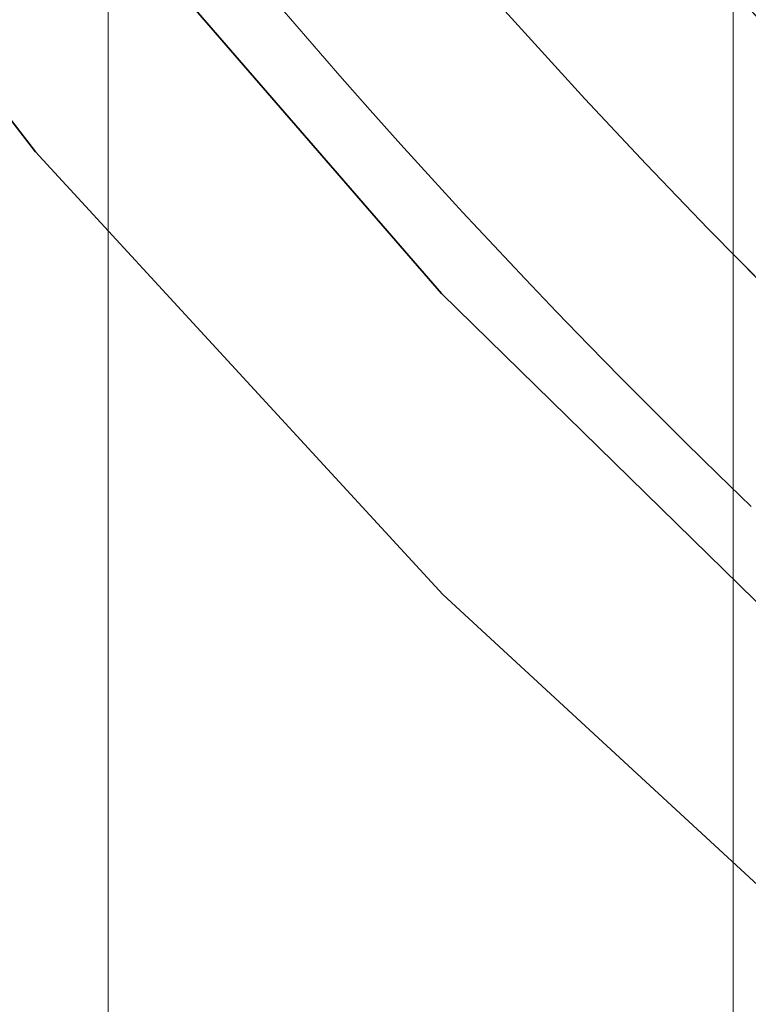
# Model space of a CAD drawing. Header units: inches. Extents: x -412 to -304, y -62 to 18.
# Tile 579 of 656: x -360.173 to -359.898, y -6.043 to -5.671. Entities that reach past the tile are written whole.
import ezdxf

# ---------------------------------------------------------------- set-up
doc = ezdxf.new("R2010")
doc.units = ezdxf.units.IN
doc.header["$LTSCALE"] = 32
doc.header["$MEASUREMENT"] = 0
for name, color, linetype, lineweight in [('Black', 7, 'Continuous', 18), ('DashLine', 7, 'Continuous', 13), ('Drawing', 7, 'Continuous', 18), ('Metal_MP', 7, 'Continuous', 5), ('None', 7, 'Continuous', 18), ('Plastic-MPWireManager', 7, 'Continuous', 25), ('SolidLine', 7, 'Continuous', 15), ('TIMotion-Frame', 7, 'Continuous', 18), ('Wood_1-H', 7, 'Continuous', 13)]:
    doc.layers.add(name, color=color, linetype=linetype, lineweight=lineweight)

# ---------------------------------------------------------------- blocks, each defined once
blk = doc.blocks.new('Group-20')
at = {"layer": 'Black'}
for points in [[(-34.54794, 16.53613, 28.9791), (34.54794, 16.53613, 28.9791), (34.54794, -16.53613, 28.9791), (-34.54794, -16.53613, 28.9791)], [(-34.54794, 16.53613, 27.70079), (34.54794, 16.53613, 27.70079), (34.54794, -16.53613, 27.70079), (-34.54794, -16.53613, 27.70079)]]:
    blk.add_3dface(points, dxfattribs=at)
at = {"layer": 'Wood_1-H'}
for points in [[(-35.96494, 17.95313, 28.99879), (35.96494, 17.95313, 28.99879), (35.96494, -17.95313, 28.99879), (-35.96494, -17.95313, 28.99879)], [(-35.96494, 17.95313, 28.9791), (35.96494, 17.95313, 28.9791), (35.96494, -17.95313, 28.9791), (-35.96494, -17.95313, 28.9791)]]:
    blk.add_3dface(points, dxfattribs=at)
blk = doc.blocks.new('MPHtAdjLegCoverPower (3D)')
at = {"layer": 'Metal_MP'}
for points, invisible_edges in [([(-1.96784, -1.75739, 23.83612), (-2.00197, -1.71822, 23.83612), (-1.93194, -1.70288, 23.83612), (-1.96784, -1.75739, 23.83612)], 15), ([(-1.96784, -1.75739, 2.26132), (-2.00197, -1.71822, 2.26132), (-1.93194, -1.70288, 2.26132), (-1.96784, -1.75739, 2.26132)], 15), ([(-1.96784, -1.75739, 23.83612), (-1.93194, -1.70288, 23.83612), (-1.92076, -1.71555, 23.83612), (-1.96784, -1.75739, 23.83612)], 13), ([(-1.96784, -1.75739, 2.26132), (-1.93194, -1.70288, 2.26132), (-1.92076, -1.71555, 2.26132), (-1.96784, -1.75739, 2.26132)], 13), ([(-1.96784, -1.75739, 23.83612), (-1.99068, -1.73135, 23.83612), (-2.00197, -1.71822, 23.83612), (-1.96784, -1.75739, 23.83612)], 13), ([(-1.96784, -1.75739, 2.26132), (-1.99068, -1.73135, 2.26132), (-2.00197, -1.71822, 2.26132), (-1.96784, -1.75739, 2.26132)], 13), ([(-1.96784, -1.75739, 23.83612), (-1.92076, -1.71555, 23.83612), (-1.90949, -1.72815, 23.83612), (-1.96784, -1.75739, 23.83612)], 13), ([(-1.96784, -1.75739, 2.26132), (-1.92076, -1.71555, 2.26132), (-1.90949, -1.72815, 2.26132), (-1.96784, -1.75739, 2.26132)], 13), ([(-1.93296, -1.79588, 23.83612), (-1.96784, -1.75739, 23.83612), (-1.90949, -1.72815, 23.83612), (-1.93296, -1.79588, 23.83612)], 15), ([(-1.93296, -1.79588, 2.26132), (-1.96784, -1.75739, 2.26132), (-1.90949, -1.72815, 2.26132), (-1.93296, -1.79588, 2.26132)], 15), ([(-1.93296, -1.79588, 23.83612), (-1.90949, -1.72815, 23.83612), (-1.89814, -1.74067, 23.83612), (-1.93296, -1.79588, 23.83612)], 13), ([(-1.93296, -1.79588, 2.26132), (-1.90949, -1.72815, 2.26132), (-1.89814, -1.74067, 2.26132), (-1.93296, -1.79588, 2.26132)], 13), ([(-1.96784, -1.75739, 23.83612), (-1.9793, -1.74441, 23.83612), (-1.99068, -1.73135, 23.83612), (-1.96784, -1.75739, 23.83612)], 12), ([(-1.96784, -1.75739, 2.26132), (-1.9793, -1.74441, 2.26132), (-1.99068, -1.73135, 2.26132), (-1.96784, -1.75739, 2.26132)], 12), ([(-1.93296, -1.79588, 23.83612), (-1.89814, -1.74067, 23.83612), (-1.8867, -1.75312, 23.83612), (-1.93296, -1.79588, 23.83612)], 13), ([(-1.93296, -1.79588, 2.26132), (-1.89814, -1.74067, 2.26132), (-1.8867, -1.75312, 2.26132), (-1.93296, -1.79588, 2.26132)], 13), ([(-1.93296, -1.79588, 23.83612), (-1.8867, -1.75312, 23.83612), (-1.87519, -1.7655, 23.83612), (-1.93296, -1.79588, 23.83612)], 13), ([(-1.93296, -1.79588, 2.26132), (-1.8867, -1.75312, 2.26132), (-1.87519, -1.7655, 2.26132), (-1.93296, -1.79588, 2.26132)], 13), ([(-1.93296, -1.79588, 23.83612), (-1.9563, -1.7703, 23.83612), (-1.96784, -1.75739, 23.83612), (-1.93296, -1.79588, 23.83612)], 13), ([(-1.93296, -1.79588, 2.26132), (-1.9563, -1.7703, 2.26132), (-1.96784, -1.75739, 2.26132), (-1.93296, -1.79588, 2.26132)], 13), ([(-1.90929, -1.82116, 23.83612), (-1.93296, -1.79588, 23.83612), (-1.87519, -1.7655, 23.83612), (-1.90929, -1.82116, 23.83612)], 15), ([(-1.90929, -1.82116, 2.26132), (-1.93296, -1.79588, 2.26132), (-1.87519, -1.7655, 2.26132), (-1.90929, -1.82116, 2.26132)], 15), ([(-1.90929, -1.82116, 23.83612), (-1.87519, -1.7655, 23.83612), (-1.86359, -1.7778, 23.83612), (-1.90929, -1.82116, 23.83612)], 13), ([(-1.90929, -1.82116, 2.26132), (-1.87519, -1.7655, 2.26132), (-1.86359, -1.7778, 2.26132), (-1.90929, -1.82116, 2.26132)], 13), ([(-1.93296, -1.79588, 23.83612), (-1.94467, -1.78313, 23.83612), (-1.9563, -1.7703, 23.83612), (-1.93296, -1.79588, 23.83612)], 12), ([(-1.93296, -1.79588, 2.26132), (-1.94467, -1.78313, 2.26132), (-1.9563, -1.7703, 2.26132), (-1.93296, -1.79588, 2.26132)], 12), ([(-1.90929, -1.82116, 23.83612), (-1.86359, -1.7778, 23.83612), (-1.85192, -1.79002, 23.83612), (-1.90929, -1.82116, 23.83612)], 13), ([(-1.90929, -1.82116, 2.26132), (-1.86359, -1.7778, 2.26132), (-1.85192, -1.79002, 2.26132), (-1.90929, -1.82116, 2.26132)], 13), ([(-1.90929, -1.82116, 23.83612), (-1.85192, -1.79002, 23.83612), (-1.84016, -1.80217, 23.83612), (-1.90929, -1.82116, 23.83612)], 13), ([(-1.90929, -1.82116, 2.26132), (-1.85192, -1.79002, 2.26132), (-1.84016, -1.80217, 2.26132), (-1.90929, -1.82116, 2.26132)], 13), ([(-1.90929, -1.82116, 23.83612), (-1.92116, -1.80856, 23.83612), (-1.93296, -1.79588, 23.83612), (-1.90929, -1.82116, 23.83612)], 12), ([(-1.90929, -1.82116, 2.26132), (-1.92116, -1.80856, 2.26132), (-1.93296, -1.79588, 2.26132), (-1.90929, -1.82116, 2.26132)], 12), ([(-1.86096, -1.87077, 23.83612), (-1.90929, -1.82116, 23.83612), (-1.84016, -1.80217, 23.83612), (-1.86096, -1.87077, 23.83612)], 15), ([(-1.86096, -1.87077, 2.26132), (-1.90929, -1.82116, 2.26132), (-1.84016, -1.80217, 2.26132), (-1.86096, -1.87077, 2.26132)], 15), ([(-1.86096, -1.87077, 23.83612), (-1.84016, -1.80217, 23.83612), (-1.82833, -1.81424, 23.83612), (-1.86096, -1.87077, 23.83612)], 13), ([(-1.86096, -1.87077, 2.26132), (-1.84016, -1.80217, 2.26132), (-1.82833, -1.81424, 2.26132), (-1.86096, -1.87077, 2.26132)], 13), ([(-1.82833, -1.81424, 23.83612), (-1.81641, -1.82623, 23.83612), (-1.86096, -1.87077, 23.83612), (-1.82833, -1.81424, 23.83612)], 14), ([(-1.82833, -1.81424, 2.26132), (-1.81641, -1.82623, 2.26132), (-1.86096, -1.87077, 2.26132), (-1.82833, -1.81424, 2.26132)], 14), ([(-1.88528, -1.84612, 23.83612), (-1.89733, -1.83368, 23.83612), (-1.90929, -1.82116, 23.83612), (-1.88528, -1.84612, 23.83612)], 12), ([(-1.86096, -1.87077, 23.83612), (-1.88528, -1.84612, 23.83612), (-1.90929, -1.82116, 23.83612), (-1.86096, -1.87077, 23.83612)], 15), ([(-1.88528, -1.84612, 2.26132), (-1.89733, -1.83368, 2.26132), (-1.90929, -1.82116, 2.26132), (-1.88528, -1.84612, 2.26132)], 12), ([(-1.86096, -1.87077, 2.26132), (-1.88528, -1.84612, 2.26132), (-1.90929, -1.82116, 2.26132), (-1.86096, -1.87077, 2.26132)], 15), ([(-1.81641, -1.82623, 23.83612), (-1.80442, -1.83814, 23.83612), (-1.86096, -1.87077, 23.83612), (-1.81641, -1.82623, 23.83612)], 14), ([(-1.81641, -1.82623, 2.26132), (-1.80442, -1.83814, 2.26132), (-1.86096, -1.87077, 2.26132), (-1.81641, -1.82623, 2.26132)], 14), ([(-1.80442, -1.83814, 23.83612), (-1.79235, -1.84998, 23.83612), (-1.86096, -1.87077, 23.83612), (-1.80442, -1.83814, 23.83612)], 14), ([(-1.80442, -1.83814, 2.26132), (-1.79235, -1.84998, 2.26132), (-1.86096, -1.87077, 2.26132), (-1.80442, -1.83814, 2.26132)], 14), ([(-1.86096, -1.87077, 23.83612), (-1.87316, -1.85849, 23.83612), (-1.88528, -1.84612, 23.83612), (-1.86096, -1.87077, 23.83612)], 12), ([(-1.86096, -1.87077, 2.26132), (-1.87316, -1.85849, 2.26132), (-1.88528, -1.84612, 2.26132), (-1.86096, -1.87077, 2.26132)], 12), ([(-1.79235, -1.84998, 23.83612), (-1.82386, -1.90714, 23.83612), (-1.86096, -1.87077, 23.83612), (-1.79235, -1.84998, 23.83612)], 15), ([(-1.79235, -1.84998, 2.26132), (-1.82386, -1.90714, 2.26132), (-1.86096, -1.87077, 2.26132), (-1.79235, -1.84998, 2.26132)], 15), ([(-1.83631, -1.8951, 23.83612), (-1.84867, -1.88297, 23.83612), (-1.86096, -1.87077, 23.83612), (-1.83631, -1.8951, 23.83612)], 12), ([(-1.82386, -1.90714, 23.83612), (-1.83631, -1.8951, 23.83612), (-1.86096, -1.87077, 23.83612), (-1.82386, -1.90714, 23.83612)], 14), ([(-1.83631, -1.8951, 2.26132), (-1.84867, -1.88297, 2.26132), (-1.86096, -1.87077, 2.26132), (-1.83631, -1.8951, 2.26132)], 12), ([(-1.82386, -1.90714, 2.26132), (-1.83631, -1.8951, 2.26132), (-1.86096, -1.87077, 2.26132), (-1.82386, -1.90714, 2.26132)], 14)]:
    blk.add_3dface(points, dxfattribs=dict(at, invisible_edges=invisible_edges))
for points in [[(-2.00197, -1.71822, 2.26132), (-2.00197, -1.71822, 23.83612), (-1.99068, -1.73135, 23.83612), (-1.99068, -1.73135, 2.26132)], [(-1.90949, -1.72815, 2.26132), (-1.90949, -1.72815, 23.83612), (-1.92076, -1.71555, 23.83612), (-1.92076, -1.71555, 2.26132)], [(-1.89814, -1.74067, 2.26132), (-1.89814, -1.74067, 23.83612), (-1.90949, -1.72815, 23.83612), (-1.90949, -1.72815, 2.26132)], [(-1.99068, -1.73135, 2.26132), (-1.99068, -1.73135, 23.83612), (-1.9793, -1.74441, 23.83612), (-1.9793, -1.74441, 2.26132)], [(-1.8867, -1.75312, 2.26132), (-1.8867, -1.75312, 23.83612), (-1.89814, -1.74067, 23.83612), (-1.89814, -1.74067, 2.26132)], [(-1.9793, -1.74441, 2.26132), (-1.9793, -1.74441, 23.83612), (-1.96784, -1.75739, 23.83612), (-1.96784, -1.75739, 2.26132)], [(-1.87519, -1.7655, 2.26132), (-1.87519, -1.7655, 23.83612), (-1.8867, -1.75312, 23.83612), (-1.8867, -1.75312, 2.26132)], [(-1.96784, -1.75739, 2.26132), (-1.96784, -1.75739, 23.83612), (-1.9563, -1.7703, 23.83612), (-1.9563, -1.7703, 2.26132)], [(-1.86359, -1.7778, 2.26132), (-1.86359, -1.7778, 23.83612), (-1.87519, -1.7655, 23.83612), (-1.87519, -1.7655, 2.26132)], [(-1.9563, -1.7703, 2.26132), (-1.9563, -1.7703, 23.83612), (-1.94467, -1.78313, 23.83612), (-1.94467, -1.78313, 2.26132)], [(-1.85192, -1.79002, 2.26132), (-1.85192, -1.79002, 23.83612), (-1.86359, -1.7778, 23.83612), (-1.86359, -1.7778, 2.26132)], [(-1.94467, -1.78313, 2.26132), (-1.94467, -1.78313, 23.83612), (-1.93296, -1.79588, 23.83612), (-1.93296, -1.79588, 2.26132)], [(-1.84016, -1.80217, 2.26132), (-1.84016, -1.80217, 23.83612), (-1.85192, -1.79002, 23.83612), (-1.85192, -1.79002, 2.26132)], [(-1.93296, -1.79588, 2.26132), (-1.93296, -1.79588, 23.83612), (-1.92116, -1.80856, 23.83612), (-1.92116, -1.80856, 2.26132)], [(-1.82833, -1.81424, 2.26132), (-1.82833, -1.81424, 23.83612), (-1.84016, -1.80217, 23.83612), (-1.84016, -1.80217, 2.26132)], [(-1.92116, -1.80856, 2.26132), (-1.92116, -1.80856, 23.83612), (-1.90929, -1.82116, 23.83612), (-1.90929, -1.82116, 2.26132)], [(-1.81641, -1.82623, 2.26132), (-1.81641, -1.82623, 23.83612), (-1.82833, -1.81424, 23.83612), (-1.82833, -1.81424, 2.26132)], [(-1.90929, -1.82116, 2.26132), (-1.90929, -1.82116, 23.83612), (-1.89733, -1.83368, 23.83612), (-1.89733, -1.83368, 2.26132)], [(-1.89733, -1.83368, 2.26132), (-1.89733, -1.83368, 23.83612), (-1.88528, -1.84612, 23.83612), (-1.88528, -1.84612, 2.26132)], [(-1.88528, -1.84612, 2.26132), (-1.88528, -1.84612, 23.83612), (-1.87316, -1.85849, 23.83612), (-1.87316, -1.85849, 2.26132)], [(-1.87316, -1.85849, 2.26132), (-1.87316, -1.85849, 23.83612), (-1.86096, -1.87077, 23.83612), (-1.86096, -1.87077, 2.26132)], [(-1.86096, -1.87077, 2.26132), (-1.86096, -1.87077, 23.83612), (-1.84867, -1.88297, 23.83612), (-1.84867, -1.88297, 2.26132)], [(-1.84867, -1.88297, 2.26132), (-1.84867, -1.88297, 23.83612), (-1.83631, -1.8951, 23.83612), (-1.83631, -1.8951, 2.26132)], [(-1.83631, -1.8951, 2.26132), (-1.83631, -1.8951, 23.83612), (-1.82386, -1.90714, 23.83612), (-1.82386, -1.90714, 2.26132)]]:
    blk.add_3dface(points, dxfattribs=at)
at = {"layer": 'Plastic-MPWireManager'}
for points, invisible_edges in [([(-2.23351, -1.59421, 23.9188), (-2.09434, -1.77307, 23.9188), (-1.94201, -1.58683, 23.9188), (-2.06624, -1.4213, 23.9188)], 10), ([(-2.21508, -1.4824, 23.44636), (-2.08538, -1.65991, 23.44636), (-2.09434, -1.77307, 23.44636), (-2.23351, -1.59421, 23.44636)], 10), ([(-1.80425, -1.74187, 23.9188), (-1.94201, -1.58683, 23.9188), (-2.09434, -1.77307, 23.9188), (-1.94037, -1.94037, 23.9188)], 10), ([(-1.94097, -1.82668, 23.84006), (-2.08538, -1.65991, 23.84006), (-1.94201, -1.58683, 23.84006), (-1.80425, -1.74187, 23.84006)], 10), ([(-1.94201, -1.58683, 23.84006), (-1.94201, -1.58683, 23.9188), (-1.80425, -1.74187, 23.9188), (-1.80425, -1.74187, 23.84006)], 5), ([(-2.09434, -1.77307, 23.44636), (-2.09434, -1.77307, 23.9188), (-2.23351, -1.59421, 23.9188), (-2.23351, -1.59421, 23.44636)], 5), ([(-2.08538, -1.65991, 23.44636), (-1.94097, -1.82668, 23.44636), (-1.94037, -1.94037, 23.44636), (-2.09434, -1.77307, 23.44636)], 10), ([(-2.08538, -1.65991, 23.44636), (-2.08538, -1.65991, 23.84006), (-1.94097, -1.82668, 23.84006), (-1.94097, -1.82668, 23.44636)], 5), ([(-1.80425, -1.74187, 23.84006), (-1.76291, -1.7837, 23.84006), (-1.94097, -1.82668, 23.84006)], 10), ([(-1.94037, -1.94037, 23.9188), (-1.76291, -1.7837, 23.9188), (-1.80425, -1.74187, 23.9188)], 9), ([(-1.94037, -1.94037, 23.44636), (-1.94037, -1.94037, 23.9188), (-2.09434, -1.77307, 23.9188), (-2.09434, -1.77307, 23.44636)], 5), ([(-1.76291, -1.7837, 23.84006), (-1.60858, -1.92404, 23.84006), (-1.78317, -1.98102, 23.84006), (-1.94097, -1.82668, 23.84006)], 10), ([(-1.94037, -1.94037, 23.9188), (-1.78046, -2.08806, 23.9188), (-1.60858, -1.92404, 23.9188), (-1.76291, -1.7837, 23.9188)], 10), ([(-1.94097, -1.82668, 23.44636), (-1.94097, -1.82668, 23.84006), (-1.78317, -1.98102, 23.84006), (-1.78317, -1.98102, 23.44636)], 5), ([(-1.94097, -1.82668, 23.44636), (-1.78317, -1.98102, 23.44636), (-1.78046, -2.08806, 23.44636), (-1.94037, -1.94037, 23.44636)], 10), ([(-1.78046, -2.08806, 23.44636), (-1.78046, -2.08806, 23.9188), (-1.94037, -1.94037, 23.9188), (-1.94037, -1.94037, 23.44636)], 5)]:
    blk.add_3dface(points, dxfattribs=dict(at, invisible_edges=invisible_edges))
blk = doc.blocks.new('TL9-Upper (3D)')
at = {"layer": 'TIMotion-Frame'}
for points, invisible_edges in [([(2.06384, 5.86302, -1.92776), (2.06471, 5.86389, -1.92122), (2.06588, -1.33858, -1.91199)], 10), ([(2.06588, -1.33858, -1.91199), (2.06471, 5.86389, -1.92122), (2.06568, 5.86485, -1.91396)], 9), ([(2.06568, 5.86485, -1.91396), (2.06582, 5.86499, -1.91199), (2.06588, -1.33858, -1.91199)], 10), ([(2.06582, 5.86499, -1.91199), (2.0666, 5.86576, -1.90133), (2.06692, -1.33858, -1.89162)], 10), ([(2.06692, -1.33858, -1.89162), (2.06588, -1.33858, -1.91199), (2.06582, 5.86499, -1.91199)], 10), ([(2.06692, -1.33858, -1.89162), (2.0666, 5.86576, -1.90133), (2.06673, 5.86589, -1.89951)], 9), ([(2.06673, 5.86589, -1.89951), (2.06692, 5.8659, -1.89162), (2.06692, -1.33858, -1.89162)], 10), ([(2.06693, -1.33858, -1.88976), (2.06692, -1.33858, -1.89162), (2.06692, 5.8659, -1.89162), (2.06693, 5.8659, -1.88976)], 2), ([(2.06693, -1.33858, -1.88976), (2.06693, 5.8659, -1.88976), (2.06693, 5.37787, -1.08577), (2.06693, 5.36416, -1.07864)], 10), ([(2.05845, 5.85763, -1.95207), (2.06113, 5.86032, -1.94167), (2.06309, -1.33858, -1.9322)], 10), ([(2.06113, 5.86032, -1.94167), (2.06128, 5.86047, -1.9409), (2.06309, -1.33858, -1.9322)], 10), ([(2.06128, 5.86047, -1.9409), (2.06298, 5.86216, -1.93219), (2.06309, -1.33858, -1.9322)], 10), ([(2.06298, 5.86216, -1.93219), (2.06384, 5.86302, -1.92776), (2.06588, -1.33858, -1.91199)], 10), ([(2.06588, -1.33858, -1.91199), (2.06309, -1.33858, -1.9322), (2.06298, 5.86216, -1.93219)], 10), ([(2.05856, -1.33858, -1.9521), (2.05606, 5.85524, -1.96018), (2.05752, 5.8567, -1.95569)], 9), ([(2.05752, 5.8567, -1.95569), (2.05845, 5.85763, -1.95207), (2.05856, -1.33858, -1.9521)], 10), ([(2.06309, -1.33858, -1.9322), (2.05856, -1.33858, -1.9521), (2.05845, 5.85763, -1.95207)], 10), ([(2.05293, 5.85211, -1.96982), (2.05606, 5.85524, -1.96018), (2.05856, -1.33858, -1.9521)], 10), ([(2.0493, 5.84847, -1.97898), (2.05226, 5.85144, -1.9715), (2.05233, -1.33858, -1.97152)], 10), ([(2.05226, 5.85144, -1.9715), (2.05293, 5.85211, -1.96982), (2.05856, -1.33858, -1.9521)], 10), ([(2.05856, -1.33858, -1.9521), (2.05233, -1.33858, -1.97152), (2.05226, 5.85144, -1.9715)], 10), ([(2.04432, 5.84348, -1.99029), (2.04729, 5.84645, -1.98405), (2.05233, -1.33858, -1.97152)], 10), ([(2.04729, 5.84645, -1.98405), (2.0493, 5.84847, -1.97898), (2.05233, -1.33858, -1.97152)], 10), ([(2.04105, 5.84021, -1.99717), (2.04432, 5.84348, -1.99029), (2.04445, -1.33858, -1.99034)], 10), ([(2.05233, -1.33858, -1.97152), (2.04445, -1.33858, -1.99034), (2.04432, 5.84348, -1.99029)], 10), ([(2.03485, 5.83401, -2.00834), (2.04049, 5.83965, -1.99835), (2.04445, -1.33858, -1.99034)], 10), ([(2.04049, 5.83965, -1.99835), (2.04105, 5.84021, -1.99717), (2.04445, -1.33858, -1.99034)], 10), ([(2.03219, 5.83135, -2.01306), (2.03485, 5.83401, -2.00834), (2.03497, -1.33858, -2.00841)], 10), ([(2.04445, -1.33858, -1.99034), (2.03497, -1.33858, -2.00841), (2.03485, 5.83401, -2.00834)], 10), ([(2.02391, 5.82307, -2.02556), (2.03121, 5.83036, -2.01455), (2.03497, -1.33858, -2.00841)], 10), ([(2.03497, -1.33858, -2.00841), (2.03121, 5.83036, -2.01455), (2.03219, 5.83135, -2.01306)], 9), ([(2.0229, 5.82207, -2.02708), (2.02391, 5.82307, -2.02556), (2.02397, -1.33858, -2.02559)], 10), ([(2.03497, -1.33858, -2.00841), (2.02397, -1.33858, -2.02559), (2.02391, 5.82307, -2.02556)], 10), ([(2.01158, 5.81075, -2.04167), (2.01986, 5.81903, -2.031), (2.02397, -1.33858, -2.02559)], 10), ([(2.02397, -1.33858, -2.02559), (2.01986, 5.81903, -2.031), (2.0229, 5.82207, -2.02708)], 9), ([(2.00722, 5.80639, -2.04646), (2.0115, 5.81068, -2.04176), (2.01153, -1.33858, -2.04176)], 10), ([(2.0115, 5.81068, -2.04176), (2.01158, 5.81075, -2.04167), (2.02397, -1.33858, -2.02559)], 10), ([(2.02397, -1.33858, -2.02559), (2.01153, -1.33858, -2.04176), (2.0115, 5.81068, -2.04176)], 10), ([(1.99842, 5.79758, -2.0561), (2.00722, 5.80639, -2.04646), (2.01153, -1.33858, -2.04176)], 10), ([(1.99334, 5.7925, -2.0608), (1.9977, 5.79686, -2.05677), (1.99774, -1.33858, -2.0568)], 10), ([(1.9977, 5.79686, -2.05677), (1.99842, 5.79758, -2.0561), (2.01153, -1.33858, -2.04176)], 10), ([(2.01153, -1.33858, -2.04176), (1.99774, -1.33858, -2.0568), (1.9977, 5.79686, -2.05677)], 10), ([(1.98327, 5.78242, -2.07011), (1.99334, 5.7925, -2.0608), (1.99774, -1.33858, -2.0568)], 10), ([(1.9783, 5.77745, -2.07392), (1.98268, 5.78183, -2.07056), (1.98271, -1.33858, -2.07059)], 10), ([(1.98268, 5.78183, -2.07056), (1.98327, 5.78242, -2.07011), (1.99774, -1.33858, -2.0568)], 10), ([(1.99774, -1.33858, -2.0568), (1.98271, -1.33858, -2.07059), (1.98268, 5.78183, -2.07056)], 10), ([(1.9665, 5.76565, -2.08299), (1.9783, 5.77745, -2.07392), (1.98271, -1.33858, -2.07059)], 10), ([(1.96654, -1.33858, -2.08303), (1.96223, 5.76139, -2.08578), (1.9657, 5.76486, -2.0836)], 9), ([(1.9657, 5.76486, -2.0836), (1.9665, 5.76565, -2.08299), (1.96654, -1.33858, -2.08303)], 10), ([(1.98271, -1.33858, -2.07059), (1.96654, -1.33858, -2.08303), (1.9665, 5.76565, -2.08299)], 10), ([(1.94925, 5.74842, -2.09391), (1.96223, 5.76139, -2.08578), (1.96654, -1.33858, -2.08303)], 10), ([(1.94637, 5.74554, -2.09572), (1.94925, 5.74842, -2.09391), (1.94935, -1.33858, -2.09403)], 10), ([(1.96654, -1.33858, -2.08303), (1.94935, -1.33858, -2.09403), (1.94925, 5.74842, -2.09391)], 10), ([(1.94935, -1.33858, -2.09403), (1.94522, 5.74439, -2.09628), (1.94637, 5.74554, -2.09572)], 9), ([(1.93114, 5.73029, -2.10323), (1.94522, 5.74439, -2.09628), (1.94935, -1.33858, -2.09403)], 10), ([(1.92732, 5.72647, -2.10512), (1.93114, 5.73029, -2.10323), (1.93129, -1.33858, -2.1035)], 10), ([(1.94935, -1.33858, -2.09403), (1.93129, -1.33858, -2.1035), (1.93114, 5.73029, -2.10323)], 10), ([(1.92367, 5.72282, -2.10692), (1.92732, 5.72647, -2.10512), (1.93129, -1.33858, -2.1035)], 10), ([(1.91237, 5.71152, -2.11114), (1.92367, 5.72282, -2.10692), (1.93129, -1.33858, -2.1035)], 10), ([(1.90877, 5.70791, -2.11249), (1.91237, 5.71152, -2.11114), (1.91247, -1.33858, -2.11138)], 10), ([(1.93129, -1.33858, -2.1035), (1.91247, -1.33858, -2.11138), (1.91237, 5.71152, -2.11114)], 10), ([(1.90285, 5.702, -2.1147), (1.90877, 5.70791, -2.11249), (1.91247, -1.33858, -2.11138)], 10), ([(1.89291, 5.6921, -2.11724), (1.90285, 5.702, -2.1147), (1.91247, -1.33858, -2.11138)], 10), ([(1.87595, 5.6752, -2.12159), (1.88957, 5.68877, -2.1181), (1.89304, -1.33858, -2.11761)], 10), ([(1.88957, 5.68877, -2.1181), (1.89291, 5.6921, -2.11724), (1.89304, -1.33858, -2.11761)], 10), ([(1.91247, -1.33858, -2.11138), (1.89304, -1.33858, -2.11761), (1.89291, 5.6921, -2.11724)], 10), ([(1.87306, 5.67229, -2.122), (1.87595, 5.6752, -2.12159), (1.89304, -1.33858, -2.11761)], 10), ([(1.87006, 5.66929, -2.12243), (1.87306, 5.67229, -2.122), (1.87315, -1.33858, -2.12214)], 10), ([(1.89304, -1.33858, -2.11761), (1.87315, -1.33858, -2.12214), (1.87306, 5.67229, -2.122)], 10), ([(1.85289, 5.65209, -2.12488), (1.87006, 5.66929, -2.12243), (1.87315, -1.33858, -2.12214)], 10), ([(1.85182, 5.65102, -2.12503), (1.85289, 5.65209, -2.12488), (1.85294, -1.33858, -2.12494)], 10), ([(1.87315, -1.33858, -2.12214), (1.85294, -1.33858, -2.12494), (1.85289, 5.65209, -2.12488)], 10), ([(1.83256, 5.63175, -2.1259), (1.8503, 5.64949, -2.1251), (1.85294, -1.33858, -2.12494)], 10), ([(1.85294, -1.33858, -2.12494), (1.8503, 5.64949, -2.1251), (1.85182, 5.65102, -2.12503)], 9), ([(1.83073, 5.62992, -2.12598), (1.83071, -1.33858, -2.12598), (1.81092, -1.33858, -2.12598), (1.81092, 5.49213, -2.12598)], 8), ([(1.83256, -1.33858, -2.12598), (1.83071, -1.33858, -2.12598), (1.83073, 5.62992, -2.12598)], 8), ([(1.83073, 5.62992, -2.12598), (1.83256, 5.63175, -2.1259), (1.83256, -1.33858, -2.12598)], 10), ([(1.85294, -1.33858, -2.12494), (1.83256, -1.33858, -2.12598), (1.83256, 5.63175, -2.1259)], 10), ([(2.06693, 5.36416, -1.07864), (2.06693, 5.35113, -1.07033), (2.06693, -1.33858, -1.88976)], 10), ([(2.06693, 5.35113, -1.07033), (2.06693, 5.33887, -1.06092), (2.06693, -1.33858, -1.88976)], 10), ([(2.06693, -1.33858, -1.88976), (2.06693, 5.33887, -1.06092), (2.06693, 5.32747, -1.05048)], 9), ([(2.06693, -1.33858, -1.88976), (2.06693, 5.32747, -1.05048), (2.06693, 5.31703, -1.03909)], 9), ([(2.06693, 5.31703, -1.03909), (2.06693, 5.30762, -1.02682), (2.06693, -1.33858, -1.88976)], 10), ([(2.06693, 5.25197, -0.34252), (2.06693, 0.1962, -0.90976), (2.06693, 5.29931, -0.83662), (2.06693, 5.30762, -0.82358)], 11), ([(2.06693, 5.30762, -1.02682), (2.06693, 5.29931, -1.01379), (2.06693, -1.33858, -1.88976)], 10), ([(2.06693, 5.29931, -1.01379), (2.06693, 0.12133, -1.07032), (2.06693, 0.10829, -1.07863)], 9), ([(2.06693, 5.29931, -1.01379), (2.06693, 0.16484, -1.02681), (2.06693, 0.15543, -1.03908)], 9), ([(2.06693, 0.10829, -1.07863), (2.06693, -1.33858, -1.88976), (2.06693, 5.29931, -1.01379)], 11), ([(2.06693, 0.15543, -1.03908), (2.06693, 0.14499, -1.05047), (2.06693, 5.29931, -1.01379)], 10), ([(2.06693, 0.14499, -1.05047), (2.06693, 0.13359, -1.06091), (2.06693, 5.29931, -1.01379)], 10), ([(2.06693, 0.1962, -0.94064), (2.06693, 5.29931, -1.01379), (2.06693, 5.29218, -1.00008)], 9), ([(2.06693, 0.13359, -1.06091), (2.06693, 0.12133, -1.07032), (2.06693, 5.29931, -1.01379)], 10), ([(2.06693, 5.29931, -1.01379), (2.06693, 0.18028, -1.00007), (2.06693, 0.17314, -1.01378)], 9), ([(2.06693, 0.17314, -1.01378), (2.06693, 0.16484, -1.02681), (2.06693, 5.29931, -1.01379)], 10), ([(2.06693, 5.29931, -1.01379), (2.06693, 0.19084, -0.97105), (2.06693, 0.18619, -0.98579)], 9), ([(2.06693, 5.29931, -1.01379), (2.06693, 0.1962, -0.94064), (2.06693, 0.19419, -0.95596)], 9), ([(2.06693, 5.29218, -0.85033), (2.06693, 5.29931, -0.83662), (2.06693, 0.1962, -0.90976)], 10), ([(2.06693, 0.19419, -0.95596), (2.06693, 0.19084, -0.97105), (2.06693, 5.29931, -1.01379)], 10), ([(2.06693, 0.18619, -0.98579), (2.06693, 0.18028, -1.00007), (2.06693, 5.29931, -1.01379)], 10), ([(2.06693, 5.29218, -1.00008), (2.06693, 5.28626, -0.9858), (2.06693, 0.1962, -0.94064)], 10), ([(2.06693, 5.28626, -0.86461), (2.06693, 5.29218, -0.85033), (2.06693, 0.1962, -0.90976)], 10), ([(2.06693, 0.1962, -0.90976), (2.06693, 5.28161, -0.87935), (2.06693, 5.28626, -0.86461)], 9), ([(2.06693, 5.28626, -0.9858), (2.06693, 5.28161, -0.97106), (2.06693, 0.1962, -0.94064)], 10), ([(2.06693, 0.19688, -0.9252), (2.06693, 0.1962, -0.94064), (2.06693, 5.28161, -0.97106), (2.06693, 5.27827, -0.95597)], 10), ([(2.06693, 5.27827, -0.89444), (2.06693, 5.28161, -0.87935), (2.06693, 0.1962, -0.90976)], 10), ([(2.06693, 0.19688, -0.9252), (2.06693, 5.27827, -0.95597), (2.06693, 5.27625, -0.94064)], 9), ([(2.06693, 5.27625, -0.90976), (2.06693, 5.27827, -0.89444), (2.06693, 0.1962, -0.90976)], 10), ([(2.06693, 0.1962, -0.90976), (2.06693, 0.19688, -0.9252), (2.06693, 5.27558, -0.9252), (2.06693, 5.27625, -0.90976)], 10), ([(2.06693, 5.27625, -0.94064), (2.06693, 5.27558, -0.9252), (2.06693, 0.19688, -0.9252)], 10), ([(2.06693, 5.15748, -0.29528), (2.06693, 0.19084, -0.87934), (2.06693, 0.19419, -0.89443), (2.06693, 5.25197, -0.34252)], 13), ([(2.06693, 0.19419, -0.89443), (2.06693, 0.1962, -0.90976), (2.06693, 5.25197, -0.34252)], 10), ([(2.06693, 5.15748, -0.29528), (2.06693, -1.0315, -0.29528), (2.06693, 0.03515, -0.74871), (2.06693, 0.05048, -0.75072)], 10), ([(2.06693, 5.15748, -0.29528), (2.06693, 0.12133, -0.78007), (2.06693, 0.13359, -0.78948)], 9), ([(2.06693, 5.15748, -0.29528), (2.06693, 0.08031, -0.75872), (2.06693, 0.09458, -0.76463)], 9), ([(2.06693, 0.05048, -0.75072), (2.06693, 0.06557, -0.75407), (2.06693, 5.15748, -0.29528)], 10), ([(2.06693, 5.15748, -0.29528), (2.06693, 0.15543, -0.81132), (2.06693, 0.16484, -0.82358)], 9), ([(2.06693, 0.13359, -0.78948), (2.06693, 0.14499, -0.79992), (2.06693, 5.15748, -0.29528)], 10), ([(2.06693, 0.14499, -0.79992), (2.06693, 0.15543, -0.81132), (2.06693, 5.15748, -0.29528)], 10), ([(2.06693, 0.09458, -0.76463), (2.06693, 0.10829, -0.77177), (2.06693, 5.15748, -0.29528)], 10), ([(2.06693, 0.10829, -0.77177), (2.06693, 0.12133, -0.78007), (2.06693, 5.15748, -0.29528)], 10), ([(2.06693, 0.16484, -0.82358), (2.06693, 0.17314, -0.83661), (2.06693, 5.15748, -0.29528)], 10), ([(2.06693, 0.06557, -0.75407), (2.06693, 0.08031, -0.75872), (2.06693, 5.15748, -0.29528)], 10), ([(2.06693, 5.15748, -0.29528), (2.06693, 0.18028, -0.85032), (2.06693, 0.18619, -0.8646)], 9), ([(2.06693, 0.18619, -0.8646), (2.06693, 0.19084, -0.87934), (2.06693, 5.15748, -0.29528)], 10), ([(2.06693, 0.17314, -0.83661), (2.06693, 0.18028, -0.85032), (2.06693, 5.15748, -0.29528)], 10)]:
    blk.add_3dface(points, dxfattribs=dict(at, invisible_edges=invisible_edges))
blk.add_3dface([(-2.06693, -1.0315, -0.29528), (2.06693, -1.0315, -0.29528), (2.06693, 5.15748, -0.29528), (-2.06693, 5.15748, -0.29528)], dxfattribs=at)
blk = doc.blocks.new('TEK04-Frame (3D)')
at = {"layer": 'DashLine', "color": 7, "rotation": 270}
blk.add_blockref('TL9-Upper (3D)', (-0.01952, 0, 0.21654), dxfattribs=at)
blk = doc.blocks.new('Group-23')
at = {"layer": 'None'}
blk.add_blockref('Group-20', (0, 0), dxfattribs=at)
at = {"layer": 'SolidLine', "color": 7}
blk.add_blockref('TEK04-Frame (3D)', (-21.55512, 0, 27.70079), dxfattribs=at)
at = {"layer": 'SolidLine', "color": 7, "rotation": 90}
blk.add_blockref('MPHtAdjLegCoverPower (3D)', (-21.55512, 0), dxfattribs=at)
blk = doc.blocks.new('MP Ht Adju Rect Table (3D)')
at = {"layer": 'None'}
blk.add_blockref('Group-23', (0, 0), dxfattribs=at)
at = {"layer": 'Drawing', "color": 0, "flags": 1}
for tag in ['Tag', 'Catalog', 'Option1', 'Option2', 'Option3', 'Option4', 'Option5', 'Option6', 'Option7', 'Option8', 'Option9', 'Option10', 'Option11', 'Option12', 'Custom', 'FinishGroup', 'Discount', 'Item2', 'Item3', 'Item6', 'Item9', 'Item10', 'Item12', 'Item13', 'Item16', 'Item19', 'Item20', 'Item21', 'Item22', 'Item23', 'Item24', 'Item25', 'Item8', 'Item18', 'Item1', 'Item4', 'Item5', 'Item7', 'Item11', 'Item14', 'Item15', 'Item17']:
    blk.add_attdef(tag, (-16.60664, -46.53056), '', height=0.00709, dxfattribs=at)

msp = doc.modelspace()

# ---------------------------------------------------------------- block references
at = {"layer": 'Drawing', "rotation": 270}
msp.add_blockref('MP Ht Adju Rect Table (3D)', (-358.07283, -25.50309), dxfattribs=at)

doc.saveas('drawing.dxf')
